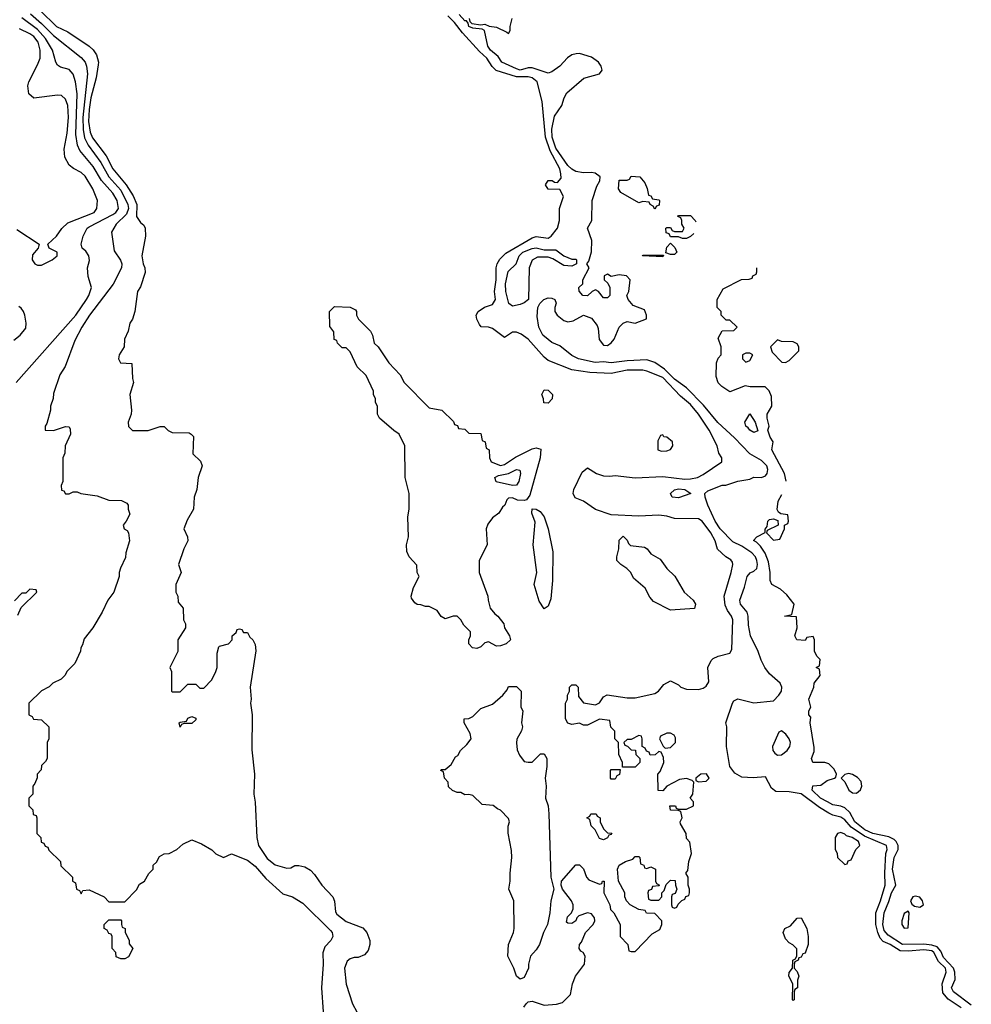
# Model space of a CAD drawing. Header units: inches. Extents: x 1793402 to 1900366, y 320852 to 470679.
# Tile 499 of 604: x 1891639 to 1896450, y 380047 to 385024. Entities that reach past the tile are written whole.
import ezdxf

# ---------------------------------------------------------------- set-up
doc = ezdxf.new("R2010")
doc.units = ezdxf.units.IN
doc.header["$MEASUREMENT"] = 0
doc.layers.add('B8398', color=7, linetype='Continuous')

msp = doc.modelspace()

# ---------------------------------------------------------------- linework, layer by layer
at = {"layer": 'B8398', "color": 4}
for points, elevation in [([(1891622, 383190), (1891923, 383530), (1891977, 383610), (1891989.2, 383630), (1892002, 383670), (1891985.6, 383725.6), (1891981.2, 383770), (1891992.1, 383807.9), (1891989.5, 383830), (1891974.2, 383854.2), (1891955.3, 383870), (1891949.3, 383889.3), (1891959.3, 383930), (1891980.9, 383970), (1891990, 383978), (1892110, 384039.5), (1892125.1, 384050), (1892138, 384070), (1892131.1, 384110), (1892110, 384147), (1892052.2, 384212.2), (1892010, 384282.9), (1891943.5, 384363.5), (1891930.8, 384390.8), (1891923.5, 384443.5), (1891929.7, 384649.7), (1891921.6, 384710), (1891910, 384748.7), (1891890, 384773.2), (1891845.2, 384785.2), (1891830, 384795.3), (1891821.2, 384810), (1891805.6, 384870), (1891769.7, 384930), (1891730, 384974.5), (1891650, 385034)], 212), ([(1891694.3, 385054.3), (1891750, 385005.7), (1891810, 384944), (1891950, 384834), (1891970, 384809.2), (1891977.4, 384790), (1891981.7, 384750), (1891958.4, 384530), (1891960.7, 384470), (1891967.5, 384427.5), (1891985.7, 384390), (1892050, 384302.4), (1892090.6, 384230.6), (1892150, 384162.4), (1892185.3, 384090), (1892188.7, 384070), (1892178.9, 384041.1), (1892127.3, 383990), (1892102.7, 383950), (1892116.5, 383856.5), (1892149.5, 383809.5), (1892155.1, 383790), (1892154, 383770), (1892112.2, 383687.8), (1891992.7, 383530), (1891954, 383470), (1891918, 383402), (1891868.9, 383271.1), (1891842, 383230), (1891810, 383134), (1891808.7, 383110), (1891795.3, 383070), (1891795.3, 383050), (1891776.4, 382983.6), (1891768, 382970), (1891768, 382950), (1891810, 382948), (1891870, 382968), (1891890, 382966), (1891894.6, 382954.6), (1891895.3, 382930), (1891868.9, 382871.1), (1891867.3, 382832.7), (1891858, 382810), (1891858, 382690), (1891848, 382670), (1891850, 382646), (1891862, 382642), (1891870, 382628), (1891890, 382628), (1891910, 382638), (1891930, 382638), (1891948.9, 382628.9), (1892030, 382618), (1892090, 382595.3), (1892154.6, 382594.6), (1892180.4, 382580.4), (1892188, 382570), (1892188, 382550), (1892195.3, 382524.7), (1892178, 382490), (1892162, 382470), (1892168, 382450), (1892182, 382442), (1892188.7, 382430), (1892194, 382390), (1892175.3, 382330), (1892174.6, 382305.4), (1892148.9, 382251.1), (1892142, 382230), (1892142, 382210), (1892115.3, 382130), (1892084, 382090), (1892055.3, 382030), (1892008.9, 381951.1), (1891964.7, 381895.3), (1891956.4, 381863.6), (1891948, 381850), (1891947.3, 381832.7), (1891918, 381770), (1891878, 381730), (1891868.4, 381711.6), (1891848.4, 381691.6), (1891806, 381670), (1891788.4, 381651.6), (1891750, 381632), (1891686, 381570), (1891686, 381510), (1891702, 381502), (1891708.4, 381488.4), (1891750, 381486), (1891786, 381450), (1891786, 381390), (1891778, 381370), (1891778, 381290), (1891770, 381274), (1891750, 381254), (1891747.3, 381232.7), (1891728, 381210), (1891727.3, 381192.7), (1891716.4, 381163.6), (1891706, 381150), (1891706, 381110), (1891686, 381090), (1891686, 381050), (1891706, 381030), (1891707.3, 381007.3), (1891722, 381002), (1891726, 380990), (1891726, 380910), (1891746, 380890), (1891747.3, 380867.3), (1891762, 380862), (1891767.3, 380847.3), (1891782, 380842), (1891787.3, 380827.3), (1891846, 380770), (1891847.3, 380747.3), (1891906, 380690), (1891906, 380670), (1891922, 380662), (1891926, 380630), (1891942, 380622), (1891950, 380606), (1891958, 380622), (1891990, 380626), (1892066, 380590), (1892090, 380566), (1892170, 380566), (1892230, 380626), (1892245.4, 380654.6), (1892270.9, 380669.1), (1892291.6, 380708.4), (1892314, 380730), (1892314, 380750), (1892330, 380766), (1892345.4, 380794.6), (1892370, 380808), (1892394, 380810), (1892434, 380830), (1892463.6, 380856.4), (1892510, 380878), (1892558, 380858), (1892610, 380828), (1892630, 380808), (1892668.9, 380788.9), (1892710, 380808), (1892790, 380776), (1892830, 380745.2), (1892883.9, 380683.9), (1892970, 380605.2), (1893018, 380590), (1893070, 380559), (1893210, 380421.2), (1893219.3, 380410), (1893222.7, 380390), (1893212.3, 380370), (1893182.4, 380337.6), (1893171.7, 380308.3), (1893173.3, 380250), (1893164.7, 380130), (1893173.3, 380010)], 208), ([(1891742, 385070), (1891825.6, 384990), (1891883.3, 384963.3), (1891989.7, 384889.7), (1892011.2, 384871.2), (1892026.9, 384846.9), (1892037.6, 384810), (1892035.9, 384795.9), (1892025.6, 384730), (1891999.4, 384630), (1891989.9, 384570.1), (1891987.6, 384510), (1891996, 384456), (1892006.9, 384426.9), (1892075.8, 384335.8), (1892109.9, 384269.9), (1892177.7, 384190), (1892213.3, 384133.3), (1892231.1, 384090), (1892230, 384028.7), (1892250, 383999), (1892266, 383986), (1892274, 383970), (1892276, 383930), (1892257, 383830), (1892263.7, 383790), (1892272.3, 383770), (1892272.9, 383747.1), (1892250, 383674), (1892235.3, 383650), (1892222, 383550), (1892209.1, 383510.9), (1892195.3, 383490), (1892188, 383450), (1892168.7, 383410), (1892168, 383370), (1892142, 383330), (1892138, 383310), (1892149, 383289), (1892206, 383286), (1892208.9, 383211.1), (1892215.3, 383190), (1892195.3, 383130), (1892204, 383050), (1892202, 383030), (1892188, 382990), (1892188.4, 382968.4), (1892210, 382948), (1892288.4, 382948.4), (1892350, 382968), (1892370, 382968), (1892390, 382948), (1892410, 382938), (1892495.3, 382935.3), (1892506, 382930), (1892518, 382918), (1892515.3, 382830), (1892553.2, 382793.2), (1892562, 382770), (1892541.2, 382710), (1892534, 382650), (1892522, 382610), (1892518, 382550), (1892485.6, 382494.4), (1892469, 382450), (1892488, 382410), (1892488.7, 382390), (1892468.7, 382350), (1892442, 382270), (1892455.3, 382230), (1892428, 382170), (1892428, 382130), (1892438, 382110), (1892440.4, 382080.4), (1892466, 382050), (1892468, 381990), (1892478, 381970), (1892478, 381950), (1892438, 381890), (1892438, 381830), (1892398, 381750), (1892406, 381730), (1892406, 381630), (1892410, 381626), (1892450, 381626), (1892490, 381666), (1892530, 381666), (1892550, 381646), (1892570, 381646), (1892610, 381688), (1892631.3, 381730), (1892638, 381750), (1892636.9, 381823.1), (1892646.4, 381853.6), (1892650, 381858), (1892694, 381870), (1892714, 381890), (1892714, 381910), (1892732.7, 381927.3), (1892738, 381942), (1892750, 381946), (1892762, 381942), (1892770, 381926), (1892790, 381926), (1892803.1, 381903.1), (1892818, 381890), (1892830, 381866), (1892833.6, 381833.6), (1892804, 381650), (1892809, 381590), (1892805.2, 381570), (1892814.5, 381510), (1892812.9, 381332.9), (1892826, 381210), (1892822.7, 381110), (1892829.4, 381069.4), (1892838.4, 380890), (1892847, 380850), (1892890, 380783.7), (1892930, 380752), (1892990, 380736), (1893010, 380737.2), (1893030, 380749), (1893050.9, 380749.1), (1893081.5, 380741.5), (1893110, 380725.2), (1893130, 380704), (1893167, 380650), (1893223, 380590), (1893231.4, 380568.6), (1893235.6, 380515.6), (1893242.6, 380502.6), (1893290, 380465.1), (1893374.5, 380434.5), (1893394, 380410), (1893409, 380370), (1893409, 380350), (1893400.2, 380319.8), (1893383.1, 380296.9), (1893350, 380284.7), (1893330, 380284.7), (1893310, 380278), (1893294.6, 380265.4), (1893282, 380230), (1893288.9, 380148.9), (1893322, 380050), (1893344, 380010)], 204), ([(1894187.8, 380032.2), (1894199.3, 380050), (1894210, 380059.1), (1894230, 380063.8), (1894290, 380043), (1894352.7, 380047.3), (1894383.1, 380056.9), (1894423.1, 380096.9), (1894434, 380150), (1894449, 380190), (1894495.3, 380250), (1894498, 380290), (1894488.4, 380308.4), (1894476.4, 380316.4), (1894468, 380330), (1894468.7, 380350), (1894479.3, 380360.7), (1894499, 380410), (1894538, 380450), (1894547, 380470), (1894544.5, 380484.5), (1894530, 380505.2), (1894510, 380509.4), (1894466, 380494), (1894456, 380484), (1894450, 380468.7), (1894430, 380455.3), (1894410, 380458), (1894403.1, 380463.1), (1894409, 380490), (1894428.7, 380510), (1894438, 380530), (1894438, 380550), (1894428.7, 380570), (1894384, 380630), (1894377.2, 380650), (1894379, 380670), (1894450, 380752), (1894470, 380752), (1894490, 380732), (1894504.7, 380690), (1894516.9, 380676.9), (1894570, 380654), (1894582, 380658), (1894586, 380670), (1894594, 380670), (1894592, 380610), (1894622, 380550), (1894626.4, 380526.4), (1894642, 380510), (1894674, 380450), (1894674, 380390), (1894714, 380350), (1894718, 380318), (1894730, 380314), (1894750, 380314), (1894836.4, 380403.6), (1894874.6, 380425.4), (1894886, 380450), (1894886, 380470), (1894850, 380506), (1894808.4, 380508.4), (1894802, 380522), (1894770, 380526), (1894726, 380550), (1894706, 380570), (1894698, 380590), (1894698, 380610), (1894666, 380670), (1894662, 380730), (1894669, 380750), (1894702, 380770), (1894739, 380781), (1894750, 380794), (1894770, 380794), (1894774, 380790), (1894778, 380758), (1894794, 380750), (1894798, 380738), (1894810, 380734), (1894830, 380742), (1894854, 380730), (1894854, 380670), (1894858, 380658), (1894874, 380650), (1894870, 380646), (1894838, 380642), (1894832.7, 380627.3), (1894818, 380622), (1894814, 380610), (1894818, 380578), (1894830, 380574), (1894870, 380574), (1894886, 380590), (1894886, 380610), (1894898, 380622), (1894907.3, 380652.7), (1894930, 380674), (1894952.7, 380672.7), (1894954, 380650), (1894962, 380630), (1894952.7, 380607.3), (1894938, 380602), (1894934, 380590), (1894934, 380550), (1894938, 380538), (1894950, 380534), (1894962, 380538), (1894967.3, 380552.7), (1894987.3, 380572.7), (1895002, 380578), (1895007.3, 380592.7), (1895022, 380598), (1895026, 380610), (1895026, 380630), (1895018, 380650), (1895018, 380690), (1895006, 380710), (1895016.4, 380723.6), (1895022, 380770), (1895035.3, 380810), (1895027.3, 380867.3), (1895010, 380886), (1895008, 380910), (1894980.4, 380960.4), (1894978, 380970), (1894988, 380990), (1894982, 381022), (1894967.3, 381027.3), (1894930, 381028), (1894926, 381050), (1894954, 381050), (1894958, 381038), (1894970, 381034), (1895010, 381034), (1895046, 381050), (1895046, 381070), (1895028.7, 381090), (1895042, 381110), (1895048, 381170), (1895039, 381179), (1895010, 381189.3), (1894975.5, 381184.5), (1894910.7, 381149.3), (1894890, 381126), (1894867.3, 381127.3), (1894866, 381210), (1894876.4, 381223.6), (1894895.3, 381270), (1894894.6, 381294.6), (1894882, 381322), (1894870, 381326), (1894851.6, 381308.4), (1894827.3, 381307.3), (1894822, 381322), (1894807.3, 381327.3), (1894802, 381342), (1894786, 381350), (1894786, 381390), (1894782, 381402), (1894770, 381406), (1894730, 381386), (1894710, 381386), (1894694, 381370), (1894698, 381358), (1894712.7, 381352.7), (1894730, 381334), (1894752.7, 381332.7), (1894754, 381310), (1894774, 381290), (1894774, 381270), (1894750, 381246), (1894686, 381246), (1894686, 381270), (1894668, 381310), (1894666, 381370), (1894648.4, 381388.4), (1894647.3, 381427.3), (1894628.4, 381448.4), (1894622, 381482), (1894570, 381488), (1894510, 381458), (1894490, 381458), (1894470, 381468), (1894430, 381462), (1894410, 381468.7), (1894399, 381490), (1894399, 381570), (1894408.7, 381590), (1894409, 381610), (1894418, 381630), (1894418, 381650), (1894430, 381662), (1894450, 381662), (1894462, 381650), (1894463.6, 381603.6), (1894490, 381572), (1894550, 381561), (1894570, 381572), (1894590, 381602), (1894608.9, 381611.1), (1894710, 381596), (1894750, 381596), (1894850, 381618), (1894868, 381630), (1894896.4, 381663.6), (1894930, 381682), (1894970, 381662), (1894982, 381650), (1895010, 381641), (1895070, 381638.8), (1895094.2, 381645.8), (1895110, 381656), (1895122.7, 381677.3), (1895118, 381750), (1895135.3, 381784.7), (1895145.1, 381794.9), (1895170, 381807.7), (1895230, 381822), (1895239.3, 381840.7), (1895243.7, 381990), (1895237, 382010), (1895217.7, 382037.7), (1895205.6, 382065.6), (1895200.7, 382110), (1895236.2, 382230), (1895245.2, 382270), (1895242, 382282), (1895234.5, 382294.5), (1895209.6, 382309.6), (1895167.7, 382347.7), (1895154.5, 382390), (1895133.3, 382430), (1895090, 382489.5), (1895070, 382502), (1894950, 382503.7), (1894910, 382515.1), (1894870, 382519.5), (1894770, 382514.5), (1894630, 382522), (1894550, 382548.7), (1894488.7, 382590), (1894447.6, 382607.6), (1894437.6, 382630), (1894441.3, 382650), (1894483.1, 382736.9), (1894510, 382759.1), (1894554.4, 382730), (1894590, 382718.9), (1894623.1, 382716.9), (1894650, 382721.1), (1894751, 382709), (1894890, 382715.6), (1895002, 382702), (1895030, 382702.8), (1895065.2, 382710), (1895094, 382726), (1895188, 382790), (1895188, 382810), (1895173.6, 382833.6), (1895166, 382870), (1895125.1, 382950), (1895071.3, 383030), (1895030, 383078.7), (1894980.6, 383120.6), (1894890, 383216), (1894810, 383248.4), (1894790, 383252), (1894710, 383253.1), (1894630, 383235.1), (1894521.1, 383241.1), (1894430, 383254.5), (1894310, 383300.9), (1894290, 383318), (1894210, 383409.3), (1894174.2, 383434.2), (1894150, 383445.2), (1894130, 383445.2), (1894090, 383417.2), (1894030, 383463.5), (1894010, 383469.7), (1893972.5, 383472.5), (1893962.9, 383482.9), (1893949.4, 383510), (1893946.6, 383530), (1893957.2, 383550), (1893989.6, 383570.4), (1894030, 383584.9), (1894044.5, 383610), (1894039.7, 383650), (1894048, 383710), (1894047.8, 383770), (1894052.6, 383790), (1894065.8, 383814.2), (1894096.3, 383843.7), (1894230, 383921.6), (1894250, 383928.4), (1894310, 383920.4), (1894326, 383930), (1894357.2, 383970), (1894368, 384010), (1894368, 384070), (1894388, 384130), (1894370, 384166), (1894310, 384168), (1894298, 384190), (1894310, 384211.3), (1894331.1, 384211.1), (1894343.6, 384203.6), (1894358, 384202), (1894376.5, 384223.5), (1894375.5, 384244.5), (1894369.3, 384270), (1894321.2, 384361.2), (1894296.8, 384430), (1894279.7, 384610), (1894255.6, 384710), (1894230, 384730.9), (1894210, 384735.3), (1894150, 384735.7), (1894047.4, 384767.4), (1894027.2, 384787.2), (1894001, 384830), (1893963.4, 384863.4), (1893877.2, 384957.2), (1893838, 385010), (1893803.4, 385043.4)], 196), ([(1896398.7, 380030), (1896332.6, 380072.6), (1896306, 380106), (1896302, 380150), (1896323.5, 380210), (1896318.7, 380230), (1896284.4, 380264.4), (1896261, 380310), (1896250, 380317.3), (1896210, 380323.4), (1896130, 380315.8), (1896090, 380317.7), (1896040.5, 380350), (1896005.2, 380365.2), (1895990, 380381.6), (1895978.2, 380410), (1895967, 380450), (1895966.6, 380510), (1895991.7, 380570), (1896015.3, 380650), (1896012.6, 380712.6), (1896017.2, 380810), (1896024.4, 380830), (1896021.3, 380850), (1895910, 380896.8), (1895842.3, 380942.3), (1895810, 380980.3), (1895790, 380992.8), (1895750, 381003.1), (1895730, 381013.3), (1895682.6, 381042.6), (1895590, 381110.9), (1895530, 381121.7), (1895462.6, 381122.6), (1895440, 381140), (1895410, 381198), (1895347.9, 381192.1), (1895290, 381195.1), (1895254.9, 381214.9), (1895229.5, 381250), (1895212.3, 381350), (1895214, 381450), (1895208.7, 381470), (1895242, 381570), (1895250, 381582), (1895269, 381591), (1895350, 381570.8), (1895450, 381582), (1895477.6, 381610), (1895489.6, 381630), (1895492.8, 381650), (1895482.9, 381670), (1895430, 381717.2), (1895406, 381750), (1895387.2, 381787.2), (1895372.7, 381830), (1895334.5, 381910), (1895323, 381963), (1895322.4, 382010), (1895317.6, 382030), (1895282.9, 382070), (1895279.6, 382090), (1895303.9, 382156.1), (1895317, 382210), (1895331.4, 382228.6), (1895350, 382236.4), (1895365.1, 382250), (1895369.7, 382270), (1895366.4, 382290), (1895358.2, 382310), (1895339.7, 382330), (1895290, 382363.5), (1895244.7, 382384.7), (1895180.5, 382450), (1895154.7, 382490), (1895118, 382570), (1895104, 382610), (1895102, 382630), (1895118, 382642), (1895190, 382670.8), (1895209, 382671), (1895270, 382691.3), (1895330, 382702), (1895350, 382711.3), (1895390, 382711), (1895410, 382718.8), (1895418, 382730), (1895420.7, 382750), (1895415.6, 382770), (1895390, 382796.2), (1895330, 382829.5), (1895252.3, 382910), (1895168.1, 382988.1), (1895096.3, 383076.3), (1895010, 383163), (1894950, 383207.4), (1894898.3, 383258.3), (1894850, 383292.3), (1894810, 383304.2), (1894710, 383300.5), (1894630, 383289.7), (1894590, 383295.1), (1894548, 383292), (1894464, 383310), (1894430, 383326.3), (1894370, 383376), (1894330, 383392.7), (1894310, 383407), (1894284.5, 383430), (1894263.6, 383470), (1894256, 383524), (1894259, 383570), (1894268.7, 383590), (1894288.7, 383610), (1894310, 383618.8), (1894330, 383617.3), (1894344.7, 383610), (1894350.6, 383590.6), (1894344, 383570), (1894344, 383550), (1894356.3, 383530), (1894390, 383503.8), (1894410, 383497.6), (1894437.7, 383502.3), (1894490, 383530.8), (1894530, 383514.8), (1894559, 383479), (1894564.1, 383464.1), (1894568.6, 383408.6), (1894590, 383378.8), (1894610, 383377.3), (1894629.5, 383390.5), (1894645.2, 383410), (1894669.6, 383470.4), (1894690, 383491), (1894710, 383498.8), (1894750, 383491), (1894808, 383512), (1894808.7, 383530), (1894797.2, 383557.2), (1894740.2, 383580.2), (1894715.3, 383610), (1894708, 383630), (1894718, 383650), (1894726, 383710), (1894706, 383730), (1894670, 383735.3), (1894630, 383726), (1894610, 383738), (1894594, 383730), (1894594, 383710), (1894612.7, 383692.7), (1894622, 383670), (1894622, 383630), (1894610, 383618), (1894590, 383618), (1894566, 383650), (1894550, 383658), (1894534, 383650), (1894510, 383628.7), (1894486, 383630), (1894467.3, 383652.7), (1894466, 383670), (1894486, 383690), (1894486, 383710), (1894518, 383770), (1894506, 383790), (1894516.4, 383803.6), (1894529.3, 383850.7), (1894531.6, 383908.4), (1894509.4, 383970), (1894532, 384010), (1894532.8, 384110), (1894557.2, 384182.8), (1894571.5, 384210), (1894573.6, 384230), (1894547.8, 384247.8), (1894530, 384251.5), (1894490, 384249.6), (1894450, 384257.6), (1894430, 384268), (1894410, 384286.6), (1894350, 384374.5), (1894331.1, 384430), (1894328.9, 384471.1), (1894342.6, 384537.4), (1894380.7, 384590), (1894391.6, 384630), (1894405.1, 384654.9), (1894491.6, 384728.4), (1894570, 384750.8), (1894583.7, 384770), (1894579.5, 384790), (1894566, 384810), (1894530, 384834.5), (1894470, 384852.7), (1894452.5, 384852.5), (1894430, 384846.6), (1894408.7, 384831.3), (1894370.3, 384789.7), (1894330, 384760.9), (1894310, 384754.5), (1894230, 384780.5), (1894210, 384780.5), (1894170, 384769.8), (1894150, 384776.2), (1894077.2, 384810), (1894058, 384838), (1894019.5, 384870), (1894005.6, 384890), (1893988.9, 384968.9), (1893976.4, 384976.4), (1893930, 384981.2), (1893910, 384989.5), (1893906.3, 385006.3), (1893898, 385018), (1893890, 385019), (1893860.9, 385050)], 192), ([(1893910.8, 385030), (1893915.3, 385015.3), (1893924.7, 385004.7), (1893970, 384998), (1893990, 385002), (1894012, 384992), (1894050, 384986), (1894102, 384962), (1894110, 384954), (1894118, 384970), (1894118, 384990), (1894129, 385031)], 192), ([(1891624.5, 383964.5), (1891738, 383890), (1891732, 383870), (1891704.7, 383835.3), (1891703, 383810), (1891716, 383790), (1891730, 383783.8), (1891750, 383783.1), (1891802.7, 383810), (1891829.2, 383830), (1891829, 383850), (1891788.7, 383870), (1891782, 383890), (1891826, 383930), (1891851.6, 383968.4), (1891882.7, 383997.3), (1892016, 384050), (1892029.2, 384070), (1892032.7, 384110), (1892009.5, 384170), (1891970, 384232.7), (1891950, 384252), (1891911.5, 384271.5), (1891890, 384289.2), (1891866.6, 384330), (1891863.6, 384370), (1891878.5, 384450), (1891886, 384530), (1891883, 384590), (1891870, 384622.7), (1891850, 384640.9), (1891830, 384642), (1891710, 384627.6), (1891685.4, 384650), (1891680.5, 384690), (1891684.7, 384710), (1891730, 384796.3), (1891742.2, 384830), (1891743.5, 384870), (1891733.1, 384910), (1891710, 384938.9), (1891690, 384952.4), (1891638.6, 384978.6)], 216), ([(1894990, 383918), (1894970, 383926), (1894930, 383926), (1894922, 383942), (1894907.3, 383947.3), (1894906, 383970), (1894910, 383974), (1894930, 383974), (1894938, 383958), (1894950, 383954), (1894990, 383954), (1894998, 383970), (1894986, 383990), (1894986, 384010), (1894982, 384022), (1894966, 384030), (1894970, 384034), (1895030, 384034), (1895054, 384010), (1895056.8, 384003.1)], 188), ([(1895047.6, 383943.9), (1895030, 383928), (1895010, 383918), (1894990, 383918)], 188), ([(1895514.8, 382692), (1895505.2, 382730), (1895442, 382850), (1895448, 382890), (1895433.6, 382913.6), (1895422, 382950), (1895428.7, 382970), (1895418, 383010), (1895418, 383030), (1895442, 383070), (1895440.4, 383120.4), (1895428.4, 383148.4), (1895408, 383168), (1895331.6, 383168.4), (1895306.4, 383173.6), (1895230, 383144), (1895188, 383170), (1895170, 383188), (1895160.2, 383220.2), (1895162, 383290), (1895170, 383314), (1895186, 383330), (1895186, 383370), (1895170, 383414), (1895190, 383452), (1895250, 383454), (1895266, 383470), (1895230, 383506), (1895210, 383506), (1895186, 383530), (1895186, 383550), (1895166, 383570), (1895166, 383610), (1895195.3, 383664.7), (1895288.4, 383711.6), (1895327.3, 383712.7), (1895342, 383718), (1895346, 383730), (1895362, 383738), (1895366, 383750), (1895366, 383770.5)], 188), ([(1891610, 383404.7), (1891642, 383430), (1891670, 383464.7), (1891672.7, 383490), (1891665.2, 383530), (1891659, 383550), (1891646.3, 383566.3), (1891635.1, 383575.1)], 216), ([(1896450, 380042.7), (1896359.3, 380110), (1896349.7, 380130), (1896367.9, 380172.1), (1896367.4, 380210), (1896360.4, 380230), (1896310, 380283.9), (1896295.4, 380315.4), (1896277.2, 380337.2), (1896250, 380347.1), (1896210, 380350.8), (1896102.7, 380350), (1896030, 380396.3), (1896010, 380420.9), (1896002.4, 380450), (1896009.8, 380510), (1896033.7, 380566.3), (1896046, 380610), (1896067.8, 380650), (1896051.5, 380730), (1896060.5, 380790), (1896079.7, 380830), (1896080.5, 380850), (1896070.9, 380870.9), (1896060.6, 380880.6), (1896033.4, 380893.4), (1895952.7, 380910), (1895911.8, 380930), (1895862, 380970), (1895836.3, 381016.3), (1895810, 381041.2), (1895789.6, 381049.6), (1895750, 381056.2), (1895722.7, 381070), (1895687.3, 381090), (1895646, 381130), (1895648, 381152), (1895690, 381154.8), (1895722, 381178), (1895758, 381190), (1895764.7, 381195.3), (1895769.2, 381210), (1895756.2, 381236.2), (1895730, 381263.6), (1895710, 381269.7), (1895648.9, 381268.9), (1895642, 381290), (1895654.9, 381325.1), (1895655.3, 381344.7), (1895635.3, 381470), (1895638, 381498), (1895628, 381510), (1895628.9, 381531.1), (1895638, 381550), (1895628.7, 381590), (1895654, 381650), (1895655.3, 381670), (1895686, 381710), (1895682, 381742), (1895666, 381750), (1895682, 381758), (1895686, 381790), (1895670, 381806), (1895658, 381830), (1895658, 381890), (1895650, 381906), (1895618, 381902), (1895610, 381886), (1895568, 381890), (1895558, 381910), (1895569, 381950), (1895566, 382006), (1895506, 382010), (1895542, 382018), (1895555.3, 382070), (1895517.5, 382117.5), (1895485.1, 382145.1), (1895441.2, 382170), (1895433.2, 382190), (1895433.2, 382230), (1895424.5, 382284.5), (1895407.7, 382327.7), (1895383.7, 382363.7), (1895364, 382384), (1895348.4, 382391.6), (1895366, 382410), (1895408.4, 382431.6), (1895408.4, 382448.4), (1895418, 382462), (1895422, 382490), (1895430, 382498), (1895450, 382502), (1895472.7, 382492.7), (1895474, 382470), (1895418, 382442), (1895414, 382430), (1895450, 382394), (1895482, 382398), (1895506, 382450), (1895506, 382470), (1895522, 382478), (1895526, 382490), (1895522, 382522), (1895487.3, 382527.3), (1895475.3, 382535.3), (1895469, 382549), (1895473.2, 382590), (1895491.5, 382624.8)], 188), ([(1891630, 382014), (1891647.3, 382052.7), (1891726, 382130), (1891722, 382142), (1891690, 382146), (1891670, 382126), (1891650, 382126), (1891612.7, 382087.3)], 212)]:
    msp.add_lwpolyline(points, dxfattribs=dict(at, elevation=elevation))
for points, elevation in [([(1894850, 384066), (1894842, 384082), (1894826, 384090), (1894822, 384102), (1894790, 384106), (1894770, 384098), (1894678, 384150), (1894666, 384170), (1894670, 384214), (1894710, 384214), (1894722, 384218), (1894730, 384234), (1894774, 384230), (1894799.6, 384199.6), (1894811.6, 384171.6), (1894818, 384138), (1894830, 384134), (1894838, 384118), (1894870, 384114), (1894874, 384110), (1894872.7, 384087.3), (1894858, 384082)], 188), ([(1894930, 383838), (1894906, 383846), (1894910, 383874), (1894930, 383894), (1894952, 383872), (1894962, 383850), (1894950, 383838)], 188), ([(1894290, 383860.5), (1894350, 383860.7), (1894390, 383831), (1894430, 383814), (1894450, 383814), (1894454, 383810), (1894454, 383790), (1894430, 383778), (1894390, 383782), (1894335.1, 383815.1), (1894310, 383823.7), (1894256.7, 383823.3), (1894230.4, 383809.6), (1894215.3, 383770), (1894211, 383610), (1894190, 383592.7), (1894170, 383585.1), (1894130, 383577), (1894112.7, 383590), (1894096.9, 383650), (1894094.7, 383690), (1894108.2, 383751.8), (1894149.2, 383790), (1894164.7, 383830), (1894183.5, 383850), (1894230, 383868.2), (1894250, 383870.3)], 192), ([(1894890, 383826), (1894788, 383830), (1894790, 383834), (1894894, 383834)], 188), ([(1894070, 382770.7), (1894090, 382775.5), (1894146.4, 382813.6), (1894230, 382854.9), (1894250, 382860.7), (1894274, 382854), (1894270.6, 382810), (1894218.4, 382621.6), (1894202, 382598), (1894190, 382593.2), (1894155.5, 382595.5), (1894130, 382608), (1894110, 382606), (1894102, 382598), (1894092, 382570), (1894079.6, 382560.4), (1894062, 382530), (1894030, 382506), (1894006.4, 382473.6), (1893998, 382450), (1894002, 382370), (1893962, 382290), (1893962, 382230), (1894006, 382110), (1894006.8, 382090), (1894018, 382050), (1894040.9, 382020.9), (1894056, 382010), (1894086, 381970), (1894090.7, 381950), (1894116, 381910), (1894121, 381890), (1894098, 381870), (1894070, 381859.3), (1894050, 381857.2), (1894010, 381879), (1893990, 381875.3), (1893970, 381854), (1893950, 381845.2), (1893928, 381850), (1893909.2, 381869.2), (1893909, 381890), (1893918, 381910), (1893918, 381930), (1893883.7, 381963.7), (1893868.7, 381990), (1893850, 382008.7), (1893830, 382008.7), (1893790, 381995.3), (1893770, 382008), (1893750, 382038), (1893710, 382058), (1893690, 382058), (1893667.3, 382067.3), (1893648.4, 382068.4), (1893636.4, 382076.4), (1893620.4, 382100.4), (1893618, 382110), (1893630, 382154), (1893658, 382210), (1893648, 382230), (1893647.3, 382267.3), (1893608, 382310), (1893596.4, 382336.4), (1893595.3, 382370), (1893604, 382410), (1893602, 382510), (1893608.9, 382551.1), (1893608.7, 382630), (1893588, 382710), (1893586, 382870), (1893558, 382930), (1893530, 382948), (1893458, 383010), (1893448, 383030), (1893448, 383070), (1893438, 383090), (1893438, 383110), (1893428.4, 383128.4), (1893427.3, 383147.3), (1893390, 383226), (1893346, 383270), (1893310, 383346), (1893290, 383366), (1893270, 383366), (1893246, 383390), (1893242, 383402), (1893228.4, 383408.4), (1893227.3, 383447.3), (1893207.3, 383472.7), (1893206, 383550), (1893230, 383574), (1893310, 383572), (1893336.9, 383556.9), (1893342, 383550), (1893342, 383530), (1893352, 383510), (1893412, 383450), (1893422, 383430), (1893432, 383390), (1893452, 383370), (1893504.7, 383290), (1893562, 383230), (1893582, 383190), (1893710, 383062), (1893774, 383050), (1893832.7, 382992.7), (1893838, 382978), (1893852.7, 382972.7), (1893858, 382958), (1893890, 382954), (1893910, 382934), (1893970, 382932), (1893978, 382898), (1893992, 382890), (1893998, 382858), (1894012, 382850), (1894014, 382810), (1894022, 382790)], 196), ([(1895470, 383406), (1895434, 383370), (1895443.6, 383343.6), (1895492.7, 383292.7), (1895510, 383292), (1895530, 383302), (1895578, 383350), (1895578, 383370), (1895570, 383386), (1895550, 383395.3), (1895490, 383398)], 188), ([(1895330, 383338), (1895310, 383338), (1895294, 383330), (1895294, 383310), (1895310, 383294), (1895330, 383302), (1895346, 383330)], 188), ([(1894310, 383086), (1894288.4, 383088.4), (1894287.3, 383107.3), (1894278, 383130), (1894290, 383154), (1894310, 383152), (1894332, 383130), (1894331.3, 383108.7)], 196), ([(1895350, 382938), (1895330, 382949), (1895322, 382962), (1895309.3, 382970), (1895305.2, 382990), (1895330, 383032), (1895358, 382990), (1895370, 382946)], 188), ([(1894890, 382926), (1894878, 382922), (1894864.7, 382895.3), (1894864.7, 382850), (1894883.5, 382843.5), (1894910, 382844.9), (1894930, 382851.3), (1894941.2, 382870), (1894939, 382890), (1894910, 382914), (1894896.4, 382916.4)], 204), ([(1894130, 382669.8), (1894047.5, 382687.5), (1894040.7, 382710), (1894059.4, 382720.6), (1894110, 382730.3), (1894150, 382750.4), (1894166.8, 382746.8), (1894170.4, 382730), (1894162.4, 382690), (1894150, 382672.3)], 192), ([(1894970, 382607), (1894938, 382610), (1894928.7, 382630), (1894950, 382647.3), (1894970, 382653.4), (1895002, 382650), (1895032, 382630)], 192), ([(1894290, 382046), (1894265.4, 382085.4), (1894240.5, 382170), (1894254.3, 382230), (1894234.5, 382370), (1894245.2, 382485.2), (1894229, 382530), (1894230, 382551.3), (1894250, 382550.8), (1894270, 382538.8), (1894290, 382511), (1894310, 382451.3), (1894333.9, 382333.9), (1894333.4, 382190), (1894323.7, 382096.3), (1894310, 382059)], 196), ([(1894930, 382039), (1894843.1, 382083.1), (1894824.7, 382104.7), (1894802, 382150), (1894742, 382202), (1894728, 382230), (1894708, 382250), (1894678, 382270), (1894658, 382290), (1894658, 382310), (1894668, 382350), (1894670, 382394), (1894690, 382414), (1894710, 382394), (1894716.9, 382376.9), (1894726.8, 382366.8), (1894798, 382358), (1894811.3, 382350), (1894830, 382324.7), (1894876.9, 382296.9), (1894911.3, 382250), (1894950.9, 382210.9), (1894998, 382130), (1895044.7, 382090), (1895056, 382070), (1895050, 382048)], 196), ([(1894210, 381270.7), (1894230, 381271), (1894272.7, 381312.7), (1894290, 381314), (1894304.7, 381290), (1894304.7, 381250), (1894296, 381190), (1894301, 381150), (1894298, 381090), (1894310.7, 381050.7), (1894314, 381010), (1894324, 380690), (1894338.8, 380630), (1894324.9, 380570), (1894319.1, 380510), (1894306.8, 380450), (1894286.8, 380410), (1894266.8, 380350), (1894250, 380322), (1894221, 380290), (1894210.8, 380250), (1894210.7, 380230), (1894190, 380182), (1894170, 380174), (1894150, 380189), (1894138, 380230), (1894106.6, 380290), (1894109.8, 380350.2), (1894136, 380410), (1894139.5, 380430), (1894137, 380570), (1894112.3, 380630), (1894119.5, 380670), (1894118, 380710), (1894126.3, 380790), (1894125.2, 380825.2), (1894108.4, 380911.6), (1894108.4, 380948.4), (1894115.3, 380970), (1894110, 380986), (1894070, 381028), (1894054.6, 381034.6), (1894032.9, 381052.9), (1893978, 381058), (1893930, 381102), (1893910, 381108), (1893890, 381106), (1893870, 381118), (1893850, 381118), (1893827.3, 381127.3), (1893807.3, 381147.3), (1893806, 381170), (1893786, 381190), (1893782, 381222), (1893768, 381230), (1893770, 381234), (1893790, 381234), (1893820.4, 381259.6), (1893842, 381298), (1893854.6, 381305.4), (1893868, 381330), (1893900.2, 381359.8), (1893922, 381390), (1893916.5, 381416.5), (1893886, 381470), (1893886, 381490), (1893910, 381492), (1893930, 381502), (1893970, 381542), (1894030, 381564.7), (1894082, 381610), (1894103.1, 381636.9), (1894110, 381654), (1894150, 381654), (1894174, 381630), (1894172, 381550), (1894182, 381530), (1894176, 381470), (1894181, 381450), (1894176, 381430), (1894153.2, 381386.8), (1894150.5, 381369.5), (1894154.2, 381334.2), (1894166, 381306), (1894190, 381274.8)], 196), ([(1892450, 381448), (1892446, 381470), (1892450, 381474), (1892482, 381478), (1892490, 381494), (1892510, 381502), (1892530, 381494), (1892530, 381486), (1892510, 381466), (1892470, 381466), (1892458, 381462)], 204), ([(1894930, 381418), (1894910, 381418), (1894878, 381402), (1894874, 381390), (1894891.6, 381351.6), (1894902, 381342), (1894930, 381344.7), (1894955.3, 381370), (1894954.6, 381394.6), (1894948.4, 381408.4)], 196), ([(1895490, 381429.4), (1895476.8, 381423.2), (1895445.3, 381350), (1895447.2, 381330), (1895457.3, 381317.3), (1895470, 381307.2), (1895490, 381308.9), (1895519.7, 381330), (1895532.9, 381350), (1895535.5, 381370), (1895529.7, 381390), (1895513.1, 381413.1)], 192), ([(1894630, 381186), (1894626, 381190), (1894626, 381230), (1894630, 381234), (1894674, 381234), (1894671.6, 381208.4), (1894658, 381202), (1894650, 381186)], 196), ([(1895111.8, 381211.8), (1895082, 381210), (1895058, 381190), (1895058, 381178), (1895071.3, 381171.3), (1895110, 381174.8), (1895125.2, 381190)], 196), ([(1895830, 381213.2), (1895811.1, 381208.9), (1895792, 381190), (1895810, 381172), (1895830.8, 381130), (1895850, 381116.3), (1895870, 381114), (1895890, 381131.3), (1895896.2, 381150), (1895893.8, 381173.8), (1895874.2, 381194.2), (1895850, 381209)], 188), ([(1894590, 380878), (1894570, 380886), (1894548, 380930), (1894528, 380950), (1894522, 380982), (1894506, 380990), (1894522, 380998), (1894526, 381010), (1894554, 381010), (1894558, 380998), (1894574, 380990), (1894574, 380970), (1894590, 380934), (1894610, 380914), (1894632.7, 380912.7), (1894630, 380906), (1894618, 380902), (1894610, 380888)], 196), ([(1895790, 380915.3), (1895774, 380910), (1895762, 380890), (1895762, 380830), (1895771.6, 380811.6), (1895774, 380790), (1895810, 380754), (1895822, 380758), (1895827.3, 380772.7), (1895842, 380778), (1895866, 380830), (1895886, 380850), (1895879, 380870), (1895848, 380890), (1895819, 380899), (1895810, 380908)], 196), ([(1896165.4, 380594.6), (1896154, 380590), (1896142, 380570), (1896150, 380554), (1896163.6, 380543.6), (1896190, 380538), (1896208, 380550), (1896204, 380570), (1896190, 380588.7)], 188), ([(1896130, 380518), (1896110, 380506), (1896098, 380470), (1896098, 380450), (1896110, 380432), (1896130, 380434), (1896135.3, 380510)], 188), ([(1892150, 380278), (1892127.3, 380287.3), (1892126, 380310), (1892106, 380330), (1892106, 380390), (1892102, 380402), (1892090, 380406), (1892082, 380422), (1892066, 380430), (1892066, 380450), (1892090, 380474), (1892150, 380474), (1892154, 380470), (1892154, 380450), (1892158, 380438), (1892172, 380430), (1892172.7, 380412.7), (1892192, 380370), (1892192.7, 380352.7), (1892211.3, 380330), (1892190, 380288), (1892170, 380278)], 208), ([(1895550, 380066), (1895546, 380070), (1895548, 380150), (1895528, 380190), (1895528.4, 380208.4), (1895546, 380230), (1895548, 380270), (1895562, 380278), (1895567.3, 380292.7), (1895567.3, 380327.3), (1895548.4, 380348.4), (1895530, 380358), (1895510, 380378), (1895499, 380410), (1895508, 380430), (1895535.5, 380444.5), (1895570, 380482), (1895590, 380484.7), (1895618.8, 380430), (1895626, 380390), (1895626, 380350), (1895610, 380306), (1895598, 380302), (1895590, 380286), (1895578, 380282), (1895574, 380270), (1895558, 380262), (1895554, 380250), (1895554, 380230), (1895570, 380214), (1895578, 380190), (1895572, 380170), (1895572, 380130), (1895558, 380122), (1895554, 380110), (1895554, 380070)], 192)]:
    msp.add_lwpolyline(points, close=True, dxfattribs=dict(at, elevation=elevation))

doc.saveas('drawing.dxf')
